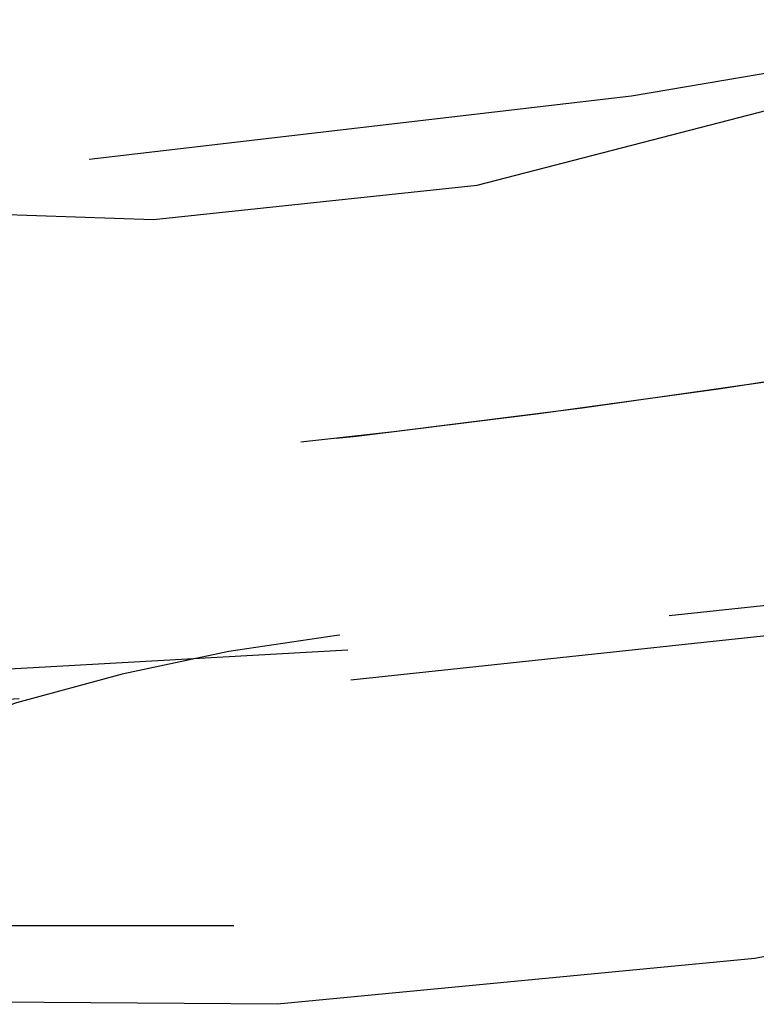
# Model space of a CAD drawing. Header units: inches. Extents: x 1907 to 2452, y -210 to -54.
# Tile 257 of 656: x 1998.345 to 1998.48, y -195.382 to -195.202. Entities that reach past the tile are written whole.
import ezdxf

# ---------------------------------------------------------------- set-up
doc = ezdxf.new("R2010")
doc.units = ezdxf.units.IN
doc.header["$LTSCALE"] = 0.5
doc.header["$MEASUREMENT"] = 0
doc.linetypes.add('HIDDEN', pattern=[0.22499999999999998, 0.15, -0.075])
doc.layers.add('SID-M-H', color=4, linetype='HIDDEN')

msp = doc.modelspace()

# ---------------------------------------------------------------- linework, layer by layer
at = {"layer": 'SID-M-H'}
for p, q in [((1998.539301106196, -195.2018616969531), (1998.457099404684, -195.2158788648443)), ((1998.457099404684, -195.2158788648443), (1998.32668769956, -195.2311146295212)), ((1998.428862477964, -195.2321957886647), (1998.483821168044, -195.2179166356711)), ((1998.369581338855, -195.2384672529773), (1998.428862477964, -195.2321957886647)), ((1998.309422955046, -195.2363665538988), (1998.369581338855, -195.2384672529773)), ((1998.563464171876, -195.3004759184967), (1998.405152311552, -195.3173804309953)), ((1998.405696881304, -195.3228030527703), (1998.564339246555, -195.305863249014)), ((1998.405152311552, -195.3173804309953), (1998.244909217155, -195.3263659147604)), ((1998.245119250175, -195.3318072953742), (1998.405696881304, -195.3228030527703)), ((1998.563155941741, -195.3567140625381), (1998.479676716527, -195.3738585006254)), ((1998.584296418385, -195.3678519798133), (1998.301453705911, -195.3678519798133)), ((1998.479676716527, -195.3738585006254), (1998.392266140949, -195.3822273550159)), ((1998.392266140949, -195.3822273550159), (1998.303669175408, -195.3815578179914))]:
    msp.add_line(p, q, dxfattribs=at)
for centre, radius, start, end in [((1998.144647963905, -193.0120732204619), 2.281137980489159, 266.2924339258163, 280.2655979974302), ((1998.145009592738, -193.0161964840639), 2.277037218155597, 266.4418583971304, 279.9882171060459), ((1998.442875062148, -195.6485236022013), 0.3362235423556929, 62.60967223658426, 117.3903277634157)]:
    msp.add_arc(centre, radius, start, end, dxfattribs=at)

doc.saveas('drawing.dxf')
